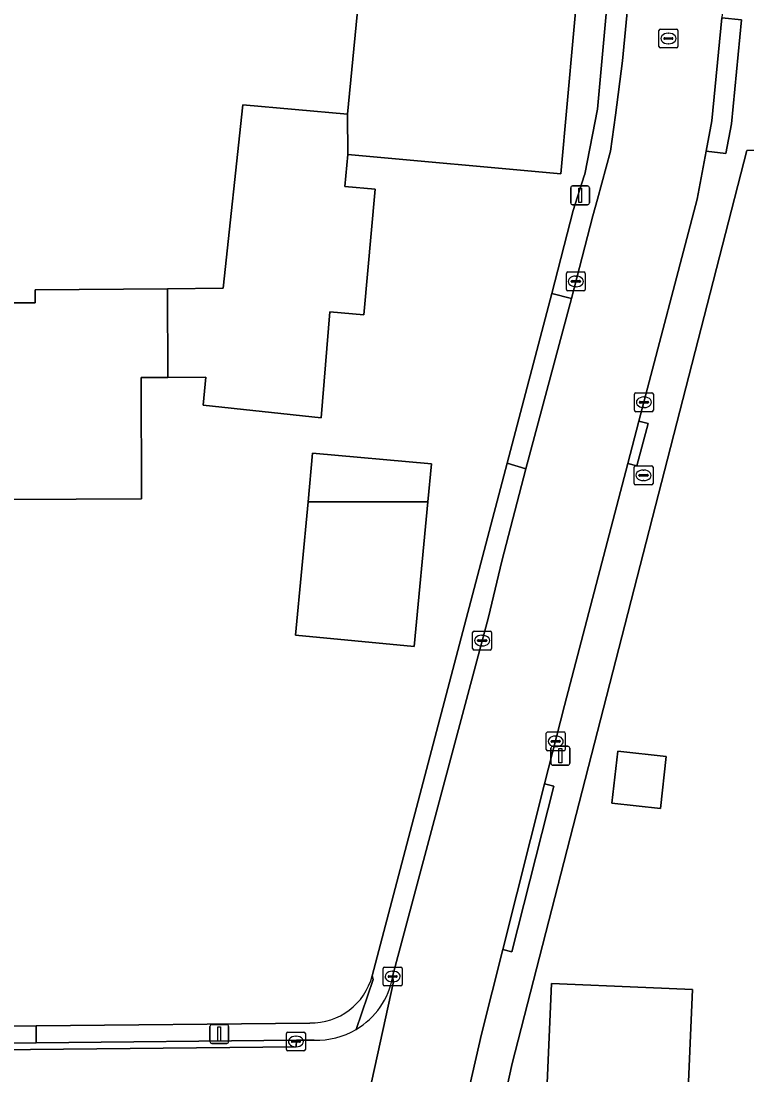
# Model space of a CAD drawing. Extents: x 157320 to 158835, y 386650 to 388491.
# Drawn here: x 157864.7 to 157903.2, y 387870.6 to 387926.4 of the extents above; entities that cross this region are included whole.
import ezdxf

# ---------------------------------------------------------------- set-up
doc = ezdxf.new("R2010")
doc.units = 0
for name, color, linetype in [('IMGEO_Brandkraan', 7, 'Continuous'), ('IMGEO_Erf', 7, 'Continuous'), ('IMGEO_Kolk', 7, 'Continuous'), ('IMGEO_Lichtmast', 7, 'Continuous'), ('IMGEO_Pand', 7, 'Continuous'), ('IMGEO_Rijbaan_lokaal_open', 7, 'Continuous'), ('IMGEO_Rioolput', 7, 'Continuous'), ('IMGEO_Voetpad_open', 7, 'Continuous')]:
    doc.layers.add(name, color=color, linetype=linetype)

msp = doc.modelspace()

# ---------------------------------------------------------------- linework, layer by layer
at = {"layer": 'IMGEO_Brandkraan'}
for p, q in [((157897.185, 387901.888), (157897.185, 387902.74)), ((157897.26, 387902.814), (157898.112, 387902.814)), ((157898.186, 387902.74), (157898.186, 387901.888)), ((157897.444, 387902.308), (157897.444, 387902.32)), ((157897.882, 387902.271), (157897.484, 387902.271)), ((157897.487, 387902.357), (157897.885, 387902.357)), ((157897.673, 387902.594), (157897.698, 387902.594)), ((157897.928, 387902.32), (157897.928, 387902.308)), ((157898.112, 387901.814), (157897.26, 387901.814)), ((157897.696, 387902.034), (157897.671, 387902.034))]:
    msp.add_line(p, q, dxfattribs=at)
for points in [[(157897.185, 387901.888), (157897.185, 387902.74)], [(157897.26, 387902.814), (157898.112, 387902.814)], [(157898.186, 387902.74), (157898.186, 387901.888)], [(157898.112, 387901.814), (157897.26, 387901.814)]]:
    msp.add_lwpolyline(points, dxfattribs=at)
for centre, radius, start, end in [((157897.262, 387902.738), 0.0765, 91.552, 178.448), ((157897.262, 387902.738), 0.0765, 91.552, 178.448), ((157898.11, 387902.738), 0.0765, 1.552, 88.448), ((157898.11, 387902.738), 0.0765, 1.552, 88.448), ((157897.484, 387902.317), 0.0403, 85.8775, 175.7526), ((157897.481, 387902.307), 0.0366, 178.938, 274.7102), ((157897.885, 387902.314), 0.043, 264.8664, 352.4533), ((157897.889, 387902.319), 0.0386, 1.7309, 96.639), ((157897.262, 387901.89), 0.0765, 181.552, 268.448), ((157897.262, 387901.89), 0.0765, 181.552, 268.448), ((157898.11, 387901.89), 0.0765, 271.552, 358.448), ((157898.11, 387901.89), 0.0765, 271.552, 358.448)]:
    msp.add_arc(centre, radius, start, end, dxfattribs=at)
for centre, major_axis, ratio, start_param, end_param in [((157897.672, 387902.314), (-0.387, 0.002), 0.722429, 4.712389, 7.853982), ((157897.697, 387902.314), (-0.39, 0.002), 0.717154, 1.570796, 4.712389)]:
    msp.add_ellipse(centre, major_axis=major_axis, ratio=ratio, start_param=start_param, end_param=end_param, dxfattribs=at)
at = {"layer": 'IMGEO_Erf'}
for points in [[(157890.461, 387902.953), (157892.827, 387911.936), (157893.955, 387916.331), (157894.547, 387918.169), (157894.576, 387918.259), (157895.255, 387921.709), (157896.29, 387933.165), (157895.216, 387933.262), (157895.198, 387933.072), (157894.643, 387933.122), (157893.305, 387918.281), (157882.029, 387919.298), (157881.877, 387917.614), (157883.477, 387917.47), (157882.876, 387910.809), (157881.078, 387910.972), (157880.616, 387905.364), (157874.372, 387906.031), (157874.523, 387907.509), (157872.507, 387907.501), (157871.086, 387907.495), (157871.112, 387901.063), (157860.696, 387901.022)], [(157861.664, 387911.455), (157865.484, 387911.445), (157865.486, 387912.14), (157872.485, 387912.196), (157875.425, 387912.22), (157876.476, 387921.936), (157882.02, 387921.437), (157883.042, 387932.014)], [(157997.087, 387868.088), (157996.76, 387875.444), (157996.638, 387881.908), (158009.156, 387882.144), (158037.071, 387882.67), (158037.367, 387888.914), (158036.469, 387888.957), (158036.849, 387904.546), (158036.885, 387906.02), (158000, 387896.823), (157988.77, 387894.023), (157988.171, 387893.883), (157988.124, 387902.019), (157988.042, 387916.134), (157988.037, 387917.019), (157948.293, 387916.847), (157948.283, 387919.828), (157937.587, 387919.734), (157932.383, 387919.693), (157926.333, 387919.668), (157904.816, 387919.531), (157903.152, 387919.52), (157890.735, 387871.172), (157889.589, 387865.949)], [(157883.327, 387875.816), (157889.156, 387897.999), (157890.461, 387902.953)], [(157861.32, 387873.13), (157865.526, 387873.171), (157880.014, 387873.313)]]:
    msp.add_lwpolyline(points, dxfattribs=at)
for points in [[(157879.925, 387900.905), (157880.166, 387903.496), (157886.466, 387902.916), (157886.273, 387900.914), (157885.536, 387893.257), (157879.267, 387893.843)], [(157898.576, 387884.671), (157896.015, 387884.958), (157896.323, 387887.711), (157898.884, 387887.424)], [(157897.256, 387862.17), (157892.26, 387862.385), (157892.331, 387864.026), (157891.148, 387864.077), (157891.288, 387867.344), (157892.465, 387867.293), (157892.814, 387875.399), (157897.81, 387875.185), (157900.27, 387875.079), (157899.71, 387862.065)]]:
    msp.add_lwpolyline(points, close=True, dxfattribs=at)
msp.add_arc((157880.078, 387876.672), 3.359, 268.9017, 345.241, dxfattribs=at)
at = {"layer": 'IMGEO_Kolk'}
for p, q in [((157893.602, 387912.157), (157893.602, 387913.009)), ((157893.677, 387913.083), (157894.529, 387913.083)), ((157894.09, 387912.863), (157894.115, 387912.863)), ((157894.603, 387913.009), (157894.603, 387912.157)), ((157893.861, 387912.577), (157893.861, 387912.589)), ((157894.299, 387912.54), (157893.901, 387912.54)), ((157893.904, 387912.626), (157894.302, 387912.626)), ((157894.113, 387912.303), (157894.088, 387912.303)), ((157894.345, 387912.589), (157894.345, 387912.577)), ((157894.529, 387912.083), (157893.677, 387912.083)), ((157897.205, 387905.757), (157897.205, 387906.609)), ((157897.28, 387906.683), (157898.132, 387906.683)), ((157898.206, 387906.609), (157898.206, 387905.757)), ((157897.464, 387906.177), (157897.464, 387906.189)), ((157897.902, 387906.14), (157897.504, 387906.14)), ((157897.507, 387906.226), (157897.905, 387906.226)), ((157897.693, 387906.463), (157897.718, 387906.463)), ((157897.948, 387906.189), (157897.948, 387906.177)), ((157898.132, 387905.683), (157897.28, 387905.683)), ((157897.716, 387905.903), (157897.691, 387905.903)), ((157888.639, 387893.137), (157888.639, 387893.989)), ((157888.714, 387894.063), (157889.566, 387894.063)), ((157889.127, 387893.843), (157889.152, 387893.843)), ((157889.64, 387893.989), (157889.64, 387893.137)), ((157888.898, 387893.557), (157888.898, 387893.569)), ((157889.336, 387893.52), (157888.938, 387893.52)), ((157888.941, 387893.606), (157889.339, 387893.606)), ((157889.15, 387893.283), (157889.125, 387893.283)), ((157889.382, 387893.569), (157889.382, 387893.557)), ((157889.566, 387893.063), (157888.714, 387893.063)), ((157892.61, 387888.726), (157893.462, 387888.726)), ((157892.535, 387887.8), (157892.535, 387888.652)), ((157892.794, 387888.22), (157892.794, 387888.232)), ((157893.232, 387888.183), (157892.834, 387888.183)), ((157892.837, 387888.269), (157893.235, 387888.269)), ((157893.023, 387888.506), (157893.048, 387888.506)), ((157893.278, 387888.232), (157893.278, 387888.22)), ((157893.536, 387888.652), (157893.536, 387887.8)), ((157893.462, 387887.726), (157892.61, 387887.726)), ((157893.046, 387887.946), (157893.021, 387887.946)), ((157883.904, 387875.349), (157883.904, 387876.201)), ((157883.979, 387876.275), (157884.831, 387876.275)), ((157884.392, 387876.055), (157884.417, 387876.055)), ((157884.905, 387876.201), (157884.905, 387875.349)), ((157884.163, 387875.769), (157884.163, 387875.781)), ((157884.601, 387875.732), (157884.203, 387875.732)), ((157884.206, 387875.818), (157884.604, 387875.818)), ((157884.415, 387875.495), (157884.39, 387875.495)), ((157884.647, 387875.781), (157884.647, 387875.769)), ((157884.831, 387875.275), (157883.979, 387875.275)), ((157878.784, 387871.907), (157878.784, 387872.759)), ((157878.859, 387872.833), (157879.711, 387872.833)), ((157879.272, 387872.613), (157879.297, 387872.613)), ((157879.785, 387872.759), (157879.785, 387871.907)), ((157879.043, 387872.327), (157879.043, 387872.339)), ((157879.481, 387872.29), (157879.083, 387872.29)), ((157879.086, 387872.376), (157879.484, 387872.376)), ((157879.295, 387872.053), (157879.27, 387872.053)), ((157879.527, 387872.339), (157879.527, 387872.327)), ((157879.711, 387871.833), (157878.859, 387871.833))]:
    msp.add_line(p, q, dxfattribs=at)
for points in [[(157893.602, 387912.157), (157893.602, 387913.009)], [(157893.677, 387913.083), (157894.529, 387913.083)], [(157894.603, 387913.009), (157894.603, 387912.157)], [(157894.529, 387912.083), (157893.677, 387912.083)], [(157897.205, 387905.757), (157897.205, 387906.609)], [(157897.28, 387906.683), (157898.132, 387906.683)], [(157898.206, 387906.609), (157898.206, 387905.757)], [(157898.132, 387905.683), (157897.28, 387905.683)], [(157888.639, 387893.137), (157888.639, 387893.989)], [(157888.714, 387894.063), (157889.566, 387894.063)], [(157889.64, 387893.989), (157889.64, 387893.137)], [(157889.566, 387893.063), (157888.714, 387893.063)], [(157892.61, 387888.726), (157893.462, 387888.726)], [(157892.535, 387887.8), (157892.535, 387888.652)], [(157893.536, 387888.652), (157893.536, 387887.8)], [(157893.462, 387887.726), (157892.61, 387887.726)], [(157883.904, 387875.349), (157883.904, 387876.201)], [(157883.979, 387876.275), (157884.831, 387876.275)], [(157884.905, 387876.201), (157884.905, 387875.349)], [(157884.831, 387875.275), (157883.979, 387875.275)], [(157878.784, 387871.907), (157878.784, 387872.759)], [(157878.859, 387872.833), (157879.711, 387872.833)], [(157879.785, 387872.759), (157879.785, 387871.907)], [(157879.711, 387871.833), (157878.859, 387871.833)]]:
    msp.add_lwpolyline(points, dxfattribs=at)
for centre, radius, start, end in [((157893.679, 387913.007), 0.0765, 91.552, 178.448), ((157893.679, 387913.007), 0.0765, 91.552, 178.448), ((157894.527, 387913.007), 0.0765, 1.552, 88.448), ((157894.527, 387913.007), 0.0765, 1.552, 88.448), ((157893.679, 387912.159), 0.0765, 181.552, 268.448), ((157893.679, 387912.159), 0.0765, 181.552, 268.448), ((157893.901, 387912.586), 0.0403, 85.8775, 175.7526), ((157893.898, 387912.576), 0.0366, 178.938, 274.7102), ((157894.302, 387912.583), 0.043, 264.8664, 352.4533), ((157894.306, 387912.588), 0.0386, 1.7309, 96.639), ((157894.527, 387912.159), 0.0765, 271.552, 358.448), ((157894.527, 387912.159), 0.0765, 271.552, 358.448), ((157897.282, 387906.607), 0.0765, 91.552, 178.448), ((157897.282, 387906.607), 0.0765, 91.552, 178.448), ((157898.13, 387906.607), 0.0765, 1.552, 88.448), ((157898.13, 387906.607), 0.0765, 1.552, 88.448), ((157897.504, 387906.186), 0.0403, 85.8775, 175.7526), ((157897.501, 387906.176), 0.0366, 178.938, 274.7102), ((157897.905, 387906.183), 0.043, 264.8664, 352.4533), ((157897.909, 387906.188), 0.0386, 1.7309, 96.639), ((157897.282, 387905.759), 0.0765, 181.552, 268.448), ((157897.282, 387905.759), 0.0765, 181.552, 268.448), ((157898.13, 387905.759), 0.0765, 271.552, 358.448), ((157898.13, 387905.759), 0.0765, 271.552, 358.448), ((157888.716, 387893.987), 0.0765, 91.552, 178.448), ((157888.716, 387893.987), 0.0765, 91.552, 178.448), ((157889.564, 387893.987), 0.0765, 1.552, 88.448), ((157889.564, 387893.987), 0.0765, 1.552, 88.448), ((157888.938, 387893.566), 0.0403, 85.8775, 175.7526), ((157888.935, 387893.556), 0.0366, 178.938, 274.7102), ((157889.339, 387893.563), 0.043, 264.8664, 352.4533), ((157889.343, 387893.568), 0.0386, 1.7309, 96.639), ((157888.716, 387893.139), 0.0765, 181.552, 268.448), ((157888.716, 387893.139), 0.0765, 181.552, 268.448), ((157889.564, 387893.139), 0.0765, 271.552, 358.448), ((157889.564, 387893.139), 0.0765, 271.552, 358.448), ((157892.612, 387888.65), 0.0765, 91.552, 178.448), ((157892.612, 387888.65), 0.0765, 91.552, 178.448), ((157893.46, 387888.65), 0.0765, 1.552, 88.448), ((157893.46, 387888.65), 0.0765, 1.552, 88.448), ((157892.834, 387888.229), 0.0403, 85.8775, 175.7526), ((157892.831, 387888.219), 0.0366, 178.938, 274.7102), ((157893.235, 387888.226), 0.043, 264.8664, 352.4533), ((157893.239, 387888.231), 0.0386, 1.7309, 96.639), ((157892.612, 387887.802), 0.0765, 181.552, 268.448), ((157892.612, 387887.802), 0.0765, 181.552, 268.448), ((157893.46, 387887.802), 0.0765, 271.552, 358.448), ((157893.46, 387887.802), 0.0765, 271.552, 358.448), ((157883.981, 387876.199), 0.0765, 91.552, 178.448), ((157883.981, 387876.199), 0.0765, 91.552, 178.448), ((157884.829, 387876.199), 0.0765, 1.552, 88.448), ((157884.829, 387876.199), 0.0765, 1.552, 88.448), ((157883.981, 387875.351), 0.0765, 181.552, 268.448), ((157883.981, 387875.351), 0.0765, 181.552, 268.448), ((157884.203, 387875.778), 0.0403, 85.8775, 175.7526), ((157884.2, 387875.768), 0.0366, 178.938, 274.7102), ((157884.604, 387875.775), 0.043, 264.8664, 352.4533), ((157884.608, 387875.78), 0.0386, 1.7309, 96.639), ((157884.829, 387875.351), 0.0765, 271.552, 358.448), ((157884.829, 387875.351), 0.0765, 271.552, 358.448), ((157878.861, 387872.757), 0.0765, 91.552, 178.448), ((157878.861, 387872.757), 0.0765, 91.552, 178.448), ((157879.709, 387872.757), 0.0765, 1.552, 88.448), ((157879.709, 387872.757), 0.0765, 1.552, 88.448), ((157879.083, 387872.336), 0.0403, 85.8775, 175.7526), ((157879.08, 387872.326), 0.0366, 178.938, 274.7102), ((157879.484, 387872.333), 0.043, 264.8664, 352.4533), ((157879.488, 387872.338), 0.0386, 1.7309, 96.639), ((157878.861, 387871.909), 0.0765, 181.552, 268.448), ((157878.861, 387871.909), 0.0765, 181.552, 268.448), ((157879.709, 387871.909), 0.0765, 271.552, 358.448), ((157879.709, 387871.909), 0.0765, 271.552, 358.448)]:
    msp.add_arc(centre, radius, start, end, dxfattribs=at)
for centre, major_axis, ratio, start_param, end_param in [((157894.089, 387912.583), (-0.387, 0.002), 0.722429, 4.712389, 7.853982), ((157894.114, 387912.583), (-0.39, 0.002), 0.717154, 1.570796, 4.712389), ((157897.692, 387906.183), (-0.387, 0.002), 0.722429, 4.712389, 7.853982), ((157897.717, 387906.183), (-0.39, 0.002), 0.717154, 1.570796, 4.712389), ((157889.126, 387893.563), (-0.387, 0.002), 0.722429, 4.712389, 7.853982), ((157889.151, 387893.563), (-0.39, 0.002), 0.717154, 1.570796, 4.712389), ((157893.022, 387888.226), (-0.387, 0.002), 0.722429, 4.712389, 7.853982), ((157893.047, 387888.226), (-0.39, 0.002), 0.717154, 1.570796, 4.712389), ((157884.391, 387875.775), (-0.387, 0.002), 0.722429, 4.712389, 7.853982), ((157884.416, 387875.775), (-0.39, 0.002), 0.717154, 1.570796, 4.712389), ((157879.271, 387872.333), (-0.387, 0.002), 0.722429, 4.712389, 7.853982), ((157879.296, 387872.333), (-0.39, 0.002), 0.717154, 1.570796, 4.712389)]:
    msp.add_ellipse(centre, major_axis=major_axis, ratio=ratio, start_param=start_param, end_param=end_param, dxfattribs=at)
at = {"layer": 'IMGEO_Lichtmast'}
for p, q in [((157893.832, 387916.741), (157893.832, 387917.541)), ((157893.832, 387917.541), (157893.832, 387916.741)), ((157893.932, 387917.641), (157894.722, 387917.641)), ((157894.722, 387917.641), (157893.932, 387917.641)), ((157894.822, 387917.541), (157894.822, 387916.741)), ((157894.822, 387916.741), (157894.822, 387917.541)), ((157894.722, 387916.641), (157893.932, 387916.641)), ((157893.932, 387916.641), (157894.722, 387916.641)), ((157892.785, 387887.066), (157892.785, 387887.866)), ((157892.785, 387887.866), (157892.785, 387887.066)), ((157892.885, 387887.966), (157893.675, 387887.966)), ((157893.675, 387887.966), (157892.885, 387887.966)), ((157893.775, 387887.866), (157893.775, 387887.066)), ((157893.775, 387887.066), (157893.775, 387887.866)), ((157893.675, 387886.966), (157892.885, 387886.966)), ((157892.885, 387886.966), (157893.675, 387886.966)), ((157874.73, 387872.33), (157874.73, 387873.13)), ((157874.73, 387873.13), (157874.73, 387872.33)), ((157874.83, 387873.23), (157875.62, 387873.23)), ((157875.62, 387873.23), (157874.83, 387873.23)), ((157875.72, 387873.13), (157875.72, 387872.33)), ((157875.72, 387872.33), (157875.72, 387873.13)), ((157875.62, 387872.23), (157874.83, 387872.23)), ((157874.83, 387872.23), (157875.62, 387872.23))]:
    msp.add_line(p, q, dxfattribs=at)
for points in [[(157894.252, 387917.516), (157894.402, 387917.516), (157894.402, 387916.766), (157894.252, 387916.766), (157894.252, 387917.516)], [(157893.205, 387887.841), (157893.355, 387887.841), (157893.355, 387887.091), (157893.205, 387887.091), (157893.205, 387887.841)], [(157875.15, 387873.105), (157875.3, 387873.105), (157875.3, 387872.355), (157875.15, 387872.355), (157875.15, 387873.105)]]:
    msp.add_lwpolyline(points, dxfattribs=at)
for centre, start, end in [((157893.932, 387917.541), 90, 180), ((157893.932, 387917.541), 90, 180), ((157894.722, 387917.541), 0, 90), ((157894.722, 387917.541), 360, 90), ((157893.932, 387916.741), 180, 270), ((157893.932, 387916.741), 180, 270), ((157894.722, 387916.741), 270, 0), ((157894.722, 387916.741), 270, 0), ((157892.885, 387887.866), 90, 180), ((157892.885, 387887.866), 90, 180), ((157893.675, 387887.866), 0, 90), ((157893.675, 387887.866), 360, 90), ((157892.885, 387887.066), 180, 270), ((157892.885, 387887.066), 180, 270), ((157893.675, 387887.066), 270, 0), ((157893.675, 387887.066), 270, 0), ((157874.83, 387873.13), 90, 180), ((157874.83, 387873.13), 90, 180), ((157875.62, 387873.13), 0, 90), ((157875.62, 387873.13), 360, 90), ((157874.83, 387872.33), 180, 270), ((157874.83, 387872.33), 180, 270), ((157875.62, 387872.33), 270, 0), ((157875.62, 387872.33), 270, 0)]:
    msp.add_arc(centre, 0.1, start, end, dxfattribs=at)
at = {"layer": 'IMGEO_Pand'}
msp.add_lwpolyline([(157883.042, 387932.014), (157882.02, 387921.437), (157882.029, 387919.298), (157893.305, 387918.281), (157894.643, 387933.122)], dxfattribs=at)
for points in [[(157882.02, 387921.437), (157876.476, 387921.936), (157875.425, 387912.22), (157872.485, 387912.196), (157872.507, 387907.501), (157874.523, 387907.509), (157874.372, 387906.031), (157880.616, 387905.364), (157881.078, 387910.972), (157882.876, 387910.809), (157883.477, 387917.47), (157881.877, 387917.614), (157882.029, 387919.298)], [(157872.485, 387912.196), (157865.486, 387912.14), (157865.484, 387911.445), (157861.664, 387911.455), (157861.669, 387913.338), (157856.159, 387913.343), (157856.148, 387909.563), (157851.399, 387909.576), (157851.068, 387909.577), (157851.035, 387903.944), (157851.135, 387903.944), (157855.469, 387903.944), (157855.432, 387899.553), (157860.684, 387899.577), (157860.696, 387901.022), (157871.112, 387901.063), (157871.086, 387907.495), (157872.507, 387907.501)], [(157886.273, 387900.914), (157886.466, 387902.916), (157880.166, 387903.496), (157879.925, 387900.905)], [(157886.273, 387900.914), (157879.925, 387900.905), (157879.267, 387893.843), (157885.536, 387893.257)], [(157898.884, 387887.424), (157896.323, 387887.711), (157896.015, 387884.958), (157898.576, 387884.671)], [(157897.81, 387875.185), (157892.814, 387875.399), (157892.465, 387867.293), (157891.288, 387867.344), (157891.148, 387864.077), (157892.331, 387864.026), (157892.26, 387862.385), (157897.256, 387862.17), (157899.71, 387862.065), (157900.27, 387875.079)]]:
    msp.add_lwpolyline(points, close=True, dxfattribs=at)
at = {"layer": 'IMGEO_Rijbaan_lokaal_open'}
for points in [[(157902.834, 387989.595), (157902.765, 387989.163), (157900.061, 387960.803), (157899.694, 387956.959), (157896.577, 387924.266), (157896.206, 387921.386), (157895.929, 387919.483), (157895.255, 387916.935), (157894.993, 387916.056), (157893.873, 387911.678), (157891.462, 387902.665), (157890.178, 387897.774), (157889.471, 387894.81), (157884.405, 387875.771), (157884.447, 387875.497), (157881.023, 387859.868), (157879.804, 387854.43), (157877.855, 387845.934), (157877.263, 387843.377), (157876.678, 387840.999)], [(157882.442, 387843.635), (157884.838, 387854.051), (157885.467, 387856.842), (157886.524, 387861.427), (157886.974, 387863.377), (157889.103, 387872.728), (157890.233, 387877.205), (157892.448, 387885.981), (157893.495, 387890.128), (157896.853, 387902.936), (157897.442, 387905.179), (157900.523, 387916.931), (157901.007, 387919.48), (157901.307, 387921.079), (157901.838, 387926.548)], [(157881.038, 387860.638), (157881.071, 387860.29), (157881.023, 387859.868), (157884.447, 387875.497), (157884.405, 387875.771)], [(157830.036, 387871.565), (157879.295, 387872.046), (157879.314, 387872.397), (157865.533, 387872.262), (157861.348, 387872.221), (157845.319, 387872.064), (157837.692, 387871.99), (157830.032, 387871.915)], [(157880.256, 387872.406), (157879.314, 387872.397), (157879.295, 387872.046), (157830.036, 387871.565)]]:
    msp.add_lwpolyline(points, dxfattribs=at)
for centre, radius, start, end in [((157880.402, 387876.469), 4.064, 300.5301, 350.103), ((157880.399, 387876.462), 4.059, 267.9758, 300.6085)]:
    msp.add_arc(centre, radius, start, end, dxfattribs=at)
at = {"layer": 'IMGEO_Rioolput'}
for p, q in [((157898.502, 387925.02), (157898.502, 387925.872)), ((157898.577, 387925.946), (157899.429, 387925.946)), ((157898.99, 387925.726), (157899.015, 387925.726)), ((157899.503, 387925.872), (157899.503, 387925.02)), ((157898.761, 387925.44), (157898.761, 387925.452)), ((157899.199, 387925.403), (157898.801, 387925.403)), ((157898.804, 387925.489), (157899.202, 387925.489)), ((157899.013, 387925.166), (157898.988, 387925.166)), ((157899.245, 387925.452), (157899.245, 387925.44)), ((157899.429, 387924.946), (157898.577, 387924.946))]:
    msp.add_line(p, q, dxfattribs=at)
for points in [[(157898.502, 387925.02), (157898.502, 387925.872)], [(157898.577, 387925.946), (157899.429, 387925.946)], [(157899.503, 387925.872), (157899.503, 387925.02)], [(157899.429, 387924.946), (157898.577, 387924.946)]]:
    msp.add_lwpolyline(points, dxfattribs=at)
for centre, radius, start, end in [((157898.579, 387925.87), 0.0765, 91.552, 178.448), ((157898.579, 387925.87), 0.0765, 91.552, 178.448), ((157899.427, 387925.87), 0.0765, 1.552, 88.448), ((157899.427, 387925.87), 0.0765, 1.552, 88.448), ((157898.579, 387925.022), 0.0765, 181.552, 268.448), ((157898.579, 387925.022), 0.0765, 181.552, 268.448), ((157898.801, 387925.449), 0.0403, 85.8775, 175.7526), ((157898.798, 387925.439), 0.0366, 178.938, 274.7102), ((157899.202, 387925.446), 0.043, 264.8664, 352.4533), ((157899.206, 387925.451), 0.0386, 1.7309, 96.639), ((157899.427, 387925.022), 0.0765, 271.552, 358.448), ((157899.427, 387925.022), 0.0765, 271.552, 358.448)]:
    msp.add_arc(centre, radius, start, end, dxfattribs=at)
for centre, major_axis, ratio, start_param, end_param in [((157898.989, 387925.446), (-0.387, 0.002), 0.722429, 4.712389, 7.853982), ((157899.014, 387925.446), (-0.39, 0.002), 0.717154, 1.570796, 4.712389)]:
    msp.add_ellipse(centre, major_axis=major_axis, ratio=ratio, start_param=start_param, end_param=end_param, dxfattribs=at)
at = {"layer": 'IMGEO_Voetpad_open'}
for points in [[(157893.955, 387916.331), (157892.827, 387911.936), (157893.873, 387911.678), (157894.993, 387916.056), (157895.255, 387916.935), (157895.929, 387919.483), (157896.206, 387921.386), (157896.577, 387924.266), (157899.694, 387956.959), (157898.614, 387957.046), (157898.439, 387955.235), (157898.422, 387955.046), (157896.309, 387933.385), (157896.29, 387933.165), (157895.255, 387921.709), (157894.576, 387918.259), (157894.547, 387918.169)], [(157901.838, 387926.548), (157901.307, 387921.079), (157901.007, 387919.48), (157902.043, 387919.363), (157902.338, 387920.933), (157902.872, 387926.431)], [(157890.461, 387902.953), (157891.462, 387902.665), (157893.873, 387911.678), (157892.827, 387911.936)], [(157896.853, 387902.936), (157897.336, 387902.81), (157897.925, 387905.053), (157897.442, 387905.179)], [(157890.233, 387877.205), (157890.717, 387877.083), (157892.932, 387885.859), (157892.448, 387885.981)], [(157865.526, 387873.171), (157861.32, 387873.13), (157861.348, 387872.221), (157865.533, 387872.262)]]:
    msp.add_lwpolyline(points, close=True, dxfattribs=at)
for points in [[(157903.419, 387942.837), (157904.454, 387942.737), (157903.64, 387934.352), (157902.605, 387934.452), (157901.838, 387926.548), (157902.872, 387926.431), (157902.338, 387920.933), (157902.043, 387919.363), (157901.007, 387919.48), (157900.523, 387916.931), (157897.442, 387905.179), (157897.925, 387905.053), (157897.336, 387902.81), (157896.853, 387902.936), (157893.495, 387890.128), (157892.448, 387885.981), (157892.932, 387885.859), (157890.717, 387877.083), (157890.233, 387877.205), (157889.103, 387872.728), (157886.974, 387863.377)], [(157889.589, 387865.949), (157890.735, 387871.172), (157903.152, 387919.52), (157904.816, 387919.531), (157904.8, 387921.976), (157905.19, 387925.865), (157905.186, 387926.931)], [(157889.471, 387894.81), (157890.178, 387897.774), (157891.462, 387902.665), (157890.461, 387902.953), (157889.156, 387897.999), (157883.327, 387875.816), (157883.368, 387875.62), (157882.466, 387872.969)], [(157884.405, 387875.771), (157889.471, 387894.81)], [(157882.466, 387872.969), (157883.368, 387875.62), (157883.327, 387875.816)], [(157880.014, 387873.313), (157865.526, 387873.171), (157865.533, 387872.262), (157879.314, 387872.397), (157880.256, 387872.406)]]:
    msp.add_lwpolyline(points, dxfattribs=at)
for centre, radius, start, end in [((157880.078, 387876.672), 3.359, 268.9017, 345.241), ((157880.402, 387876.469), 4.064, 300.5301, 350.103), ((157880.399, 387876.462), 4.059, 267.9758, 300.6085)]:
    msp.add_arc(centre, radius, start, end, dxfattribs=at)

doc.saveas('drawing.dxf')
